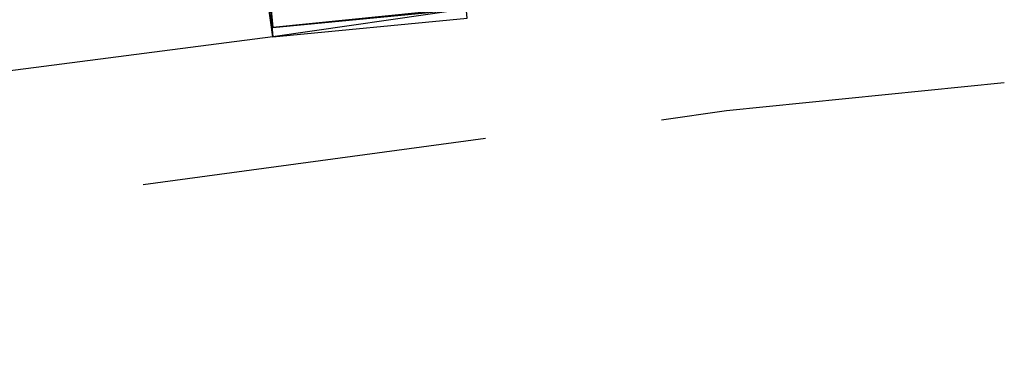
# Model space of a CAD drawing. Header units: feet. Extents: x -79 to 198, y -22 to 181.
# Tile 669 of 982: x 75.182 to 76.6, y 152.324 to 152.829. Entities that reach past the tile are written whole.
import ezdxf

# ---------------------------------------------------------------- set-up
doc = ezdxf.new("R2010")
doc.units = ezdxf.units.FT
doc.layers.add('A-LINEA', color=7, linetype='CONTINUOUS')

msp = doc.modelspace()

# ---------------------------------------------------------------- linework, layer by layer
at = {"layer": 'A-LINEA'}
for p, q in [((75.5467, 152.8044), (71.8667, 152.3244)), ((75.5467, 152.8044), (71.8667, 152.3244)), ((75.8533, 152.6578), (75.36, 152.5911)), ((75.8533, 152.6578), (75.36, 152.5911))]:
    msp.add_line(p, q, dxfattribs=at)
for points in [[(75.8267, 152.8444), (75.5467, 152.8044), (75.4667, 153.3778), (75.76, 153.4178), (75.8267, 152.8444)], [(75.8267, 152.8444), (75.5467, 152.8044), (75.4667, 153.3778), (75.76, 153.4178), (75.8267, 152.8444)], [(75.5467, 152.8044), (75.8267, 152.8311), (75.7733, 153.4178), (75.4933, 153.3911), (75.5467, 152.8044)], [(75.5467, 152.8044), (75.8267, 152.8311), (75.7733, 153.4178), (75.4933, 153.3911), (75.5467, 152.8044)], [(75.8133, 152.8444), (75.5467, 152.8178), (75.48, 153.3778), (75.7467, 153.4044), (75.8133, 152.8444)], [(75.8133, 152.8444), (75.5467, 152.8178), (75.48, 153.3778), (75.7467, 153.4044), (75.8133, 152.8444)], [(75.5467, 152.8178), (75.8267, 152.8444), (75.7733, 153.4044), (75.4933, 153.3778), (75.5467, 152.8178)], [(75.5467, 152.8178), (75.8267, 152.8444), (75.7733, 153.4044), (75.4933, 153.3778), (75.5467, 152.8178)], [(76.6, 152.7378), (76.2, 152.6978), (76.1067, 152.6844)], [(76.6, 152.7378), (76.2, 152.6978), (76.1067, 152.6844)]]:
    msp.add_lwpolyline(points, dxfattribs=at)

doc.saveas('drawing.dxf')
